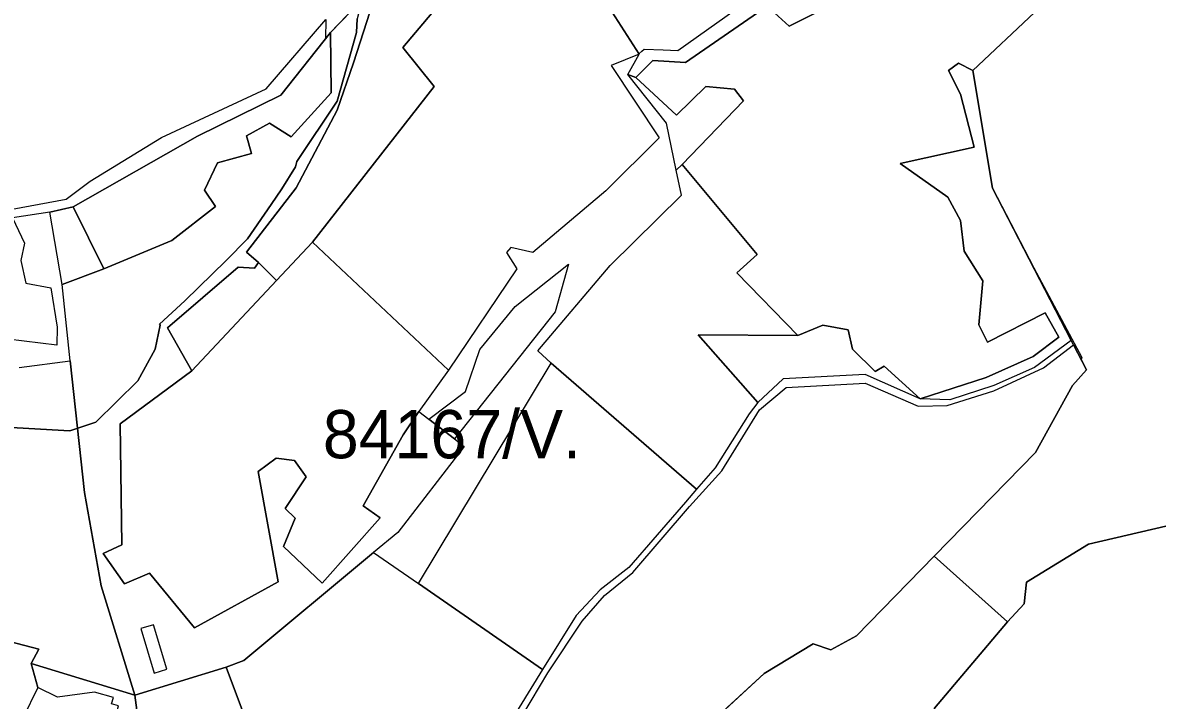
# Model space of a CAD drawing. Extents: x -477304 to -465429, y -1159113 to -1149210.
# Drawn here: x -472895.8 to -472541, y -1151455.6 to -1151244.9 of the extents above; entities that cross this region are included whole.
import ezdxf

# ---------------------------------------------------------------- set-up
doc = ezdxf.new("R2010")
doc.units = 0
for name, color, linetype in [('BPEJ_s', 7, 'Continuous'), ('PUPFL_s', 7, 'Continuous'), ('trav_porost_s', 7, 'Continuous'), ('zahrada_s', 7, 'Continuous')]:
    doc.layers.add(name, color=color, linetype=linetype)

msp = doc.modelspace()

# ---------------------------------------------------------------- linework, layer by layer
at = {"layer": 'BPEJ_s'}
msp.add_line((-472665.13, -1151447.32), (-472684.42, -1151465.03), dxfattribs=at)
for points in [[(-472718.96, -1151231.32), (-472704.2, -1151254.49), (-472703.22, -1151253.65), (-472702.52, -1151253.05), (-472696.57, -1151253.29), (-472692.08, -1151253.47), (-472667.79, -1151236.21)], [(-472718.96, -1151231.32), (-472704.2, -1151254.49), (-472703.22, -1151253.65), (-472702.52, -1151253.05), (-472696.57, -1151253.29), (-472692.08, -1151253.47), (-472667.79, -1151236.21)], [(-472790.29, -1151237.63), (-472791.8, -1151243.67), (-472792.01, -1151247.93), (-472797.98, -1151269.24), (-472810.55, -1151287.99), (-472810.98, -1151289.7), (-472815.24, -1151296.51), (-472818.59, -1151301.41), (-472825.91, -1151312.11), (-472832.6, -1151318.8), (-472845.41, -1151331.37), (-472853.32, -1151338.61), (-472853.08, -1151338.95), (-472854.63, -1151346.37), (-472860.05, -1151356.29), (-472873.15, -1151369.13), (-472881.22, -1151371.84), (-472908.57, -1151370.24)], [(-472899.14, -1151302.8), (-472882.36, -1151299.71), (-472874.9, -1151294.17), (-472852.74, -1151280.53), (-472820.14, -1151265.4), (-472801.6, -1151243.88), (-472801.66, -1151249.87), (-472800.13, -1151247.93), (-472790.29, -1151237.63)], [(-472899.14, -1151302.8), (-472882.36, -1151299.71), (-472874.9, -1151294.17), (-472852.74, -1151280.53), (-472820.14, -1151265.4), (-472801.6, -1151243.88), (-472801.66, -1151249.87), (-472800.13, -1151247.93), (-472790.29, -1151237.63)], [(-472908.57, -1151370.24), (-472881.22, -1151371.84), (-472873.15, -1151369.13), (-472860.05, -1151356.29), (-472854.63, -1151346.37), (-472853.08, -1151338.95), (-472853.32, -1151338.61), (-472845.41, -1151331.37), (-472832.6, -1151318.8), (-472825.91, -1151312.11), (-472818.59, -1151301.41), (-472815.24, -1151296.51), (-472810.98, -1151289.7), (-472810.55, -1151287.99), (-472797.98, -1151269.24), (-472792.01, -1151247.93), (-472791.8, -1151243.67)], [(-472581.04, -1151241.62), (-472600.19, -1151259.69), (-472594.13, -1151296.29), (-472581.3, -1151321.08), (-472566.36, -1151348.93), (-472566.56, -1151349.56), (-472564.89, -1151352.8), (-472569.2, -1151357.73), (-472580.78, -1151378.5), (-472612.28, -1151410.8), (-472636.47, -1151435.6), (-472644.39, -1151439.89), (-472649.87, -1151438.06), (-472665.13, -1151447.32), (-472684.42, -1151465.03)], [(-472581.04, -1151241.62), (-472600.19, -1151259.69), (-472594.13, -1151296.29), (-472581.3, -1151321.08), (-472566.36, -1151348.93), (-472566.56, -1151349.56), (-472564.89, -1151352.8), (-472569.2, -1151357.73), (-472580.78, -1151378.5), (-472612.28, -1151410.8), (-472636.47, -1151435.6), (-472644.39, -1151439.89), (-472649.87, -1151438.06), (-472665.13, -1151447.32)]]:
    msp.add_lwpolyline(points, dxfattribs=at)
at = {"layer": 'PUPFL_s'}
for points in [[(-472784.74, -1151231.82), (-472800.13, -1151247.93), (-472815.51, -1151267.4), (-472841.45, -1151280.15), (-472880.15, -1151302.1), (-472887.4, -1151303.82), (-472899.09, -1151305.49), (-472900.89, -1151210.25), (-472862.76, -1151187.22), (-472852.04, -1151157.63), (-472831.17, -1151093.14), (-472826.52, -1151063.33), (-472819.82, -1151045.13), (-472815.02, -1151016.52), (-472785.14, -1151019.14), (-472782.66, -1151052.84), (-472791.86, -1151052.57), (-472792.38, -1151046.83), (-472810.83, -1151054.32), (-472813.2, -1151075.58), (-472806.89, -1151131.05), (-472794.86, -1151158.44), (-472780.37, -1151227.24)], [(-472822.55, -1151319.43), (-472826.26, -1151316.18), (-472810.75, -1151296.18), (-472797.99, -1151272.02), (-472792.95, -1151257.35), (-472784.74, -1151231.82), (-472780.37, -1151227.24), (-472770.36, -1151219.81), (-472768.54, -1151241.83), (-472777.56, -1151252.52), (-472767.84, -1151264.67), (-472805.71, -1151313.09), (-472816.9, -1151324.98)], [(-472843.24, -1151353.09), (-472850.79, -1151339.74), (-472828.81, -1151320.87), (-472823.77, -1151321.16), (-472822.55, -1151319.43), (-472816.9, -1151324.98)], [(-472632.39, -1151527.85), (-472694.29, -1151553.6), (-472750.85, -1151635.19), (-472771.4, -1151661.91), (-472778.88, -1151644.93), (-472792.4, -1151625.73), (-472813.38, -1151598.25), (-472780.49, -1151580.51), (-472747.07, -1151575.8), (-472770.01, -1151540.91), (-472738.25, -1151510.84), (-472712.49, -1151492.09), (-472684.42, -1151465.03), (-472665.13, -1151447.32), (-472649.87, -1151438.06), (-472644.39, -1151439.89), (-472636.47, -1151435.6), (-472612.28, -1151410.8), (-472589.46, -1151431.18), (-472612.21, -1151458.05), (-472617.2, -1151478.73), (-472627.26, -1151493.29), (-472628.87, -1151503.78), (-472627.75, -1151517.35)]]:
    msp.add_lwpolyline(points, close=True, dxfattribs=at)
for points in [[(-472540.21, -1151401.46), (-472564.26, -1151407.09), (-472583.56, -1151418.87), (-472584.26, -1151425.55), (-472589.46, -1151431.18), (-472612.28, -1151410.8), (-472580.78, -1151378.5), (-472569.2, -1151357.73), (-472564.89, -1151352.8), (-472568.89, -1151345.06), (-472569.61, -1151343.67), (-472594.13, -1151296.29), (-472600.19, -1151259.69), (-472581.04, -1151241.62), (-472577.93, -1151239.22), (-472584.89, -1151230.07), (-472603.45, -1151218.29), (-472575.49, -1151201.96), (-472576.72, -1151218.98), (-472574.24, -1151227.64), (-472564.39, -1151241.74), (-472543.43, -1151234.54), (-472536.84, -1151235.67)], [(-472610.35, -1151222.32), (-472657.4, -1151245.95), (-472664.25, -1151239.65), (-472689.69, -1151257.26), (-472699.79, -1151256.59), (-472705.11, -1151261.86), (-472707.6, -1151260.98), (-472704.09, -1151254.66), (-472718.96, -1151231.32)], [(-472528.39, -1151614.56), (-472546.73, -1151561.65), (-472580.59, -1151522.97), (-472603.44, -1151525.76), (-472609.63, -1151526.52), (-472624.29, -1151528.31), (-472627.1, -1151542.82), (-472632.39, -1151527.85), (-472627.75, -1151517.35), (-472628.87, -1151503.78), (-472627.26, -1151493.29), (-472617.2, -1151478.73), (-472612.21, -1151458.05), (-472589.46, -1151431.18), (-472584.26, -1151425.55), (-472583.56, -1151418.87), (-472564.26, -1151407.09), (-472540.21, -1151401.46)]]:
    msp.add_lwpolyline(points, dxfattribs=at)
at = {"layer": 'trav_porost_s'}
for points in [[(-472763.39, -1151352.89), (-472805.71, -1151313.09), (-472767.84, -1151264.67), (-472777.56, -1151252.52), (-472768.54, -1151241.83), (-472742.02, -1151209.97), (-472737.81, -1151213.82), (-472742.23, -1151218.16), (-472741.88, -1151241.29), (-472735.58, -1151238.86), (-472731.84, -1151216.03), (-472718.96, -1151231.32), (-472704.09, -1151254.66), (-472712.75, -1151258.17), (-472697.83, -1151280.63), (-472714.39, -1151297.09), (-472737.11, -1151316.33), (-472744.01, -1151314.73), (-472745.39, -1151316.34), (-472742.08, -1151321.41)], [(-472758.5, -1151376.66), (-472779.11, -1151403.46), (-472786.75, -1151409.61), (-472827.08, -1151443.24), (-472832.56, -1151445.29), (-472860.96, -1151454.01), (-472871.43, -1151420.01), (-472876.68, -1151390.95), (-472881.16, -1151350.01), (-472883.56, -1151326.26), (-472870.64, -1151321.44), (-472849.44, -1151312.62), (-472835.87, -1151301.99), (-472839.28, -1151296.89), (-472835.26, -1151288.43), (-472824.67, -1151285.57), (-472826.21, -1151280.03), (-472819.06, -1151276.11), (-472812.33, -1151280.32), (-472799.86, -1151266.68), (-472800.13, -1151247.93), (-472784.74, -1151231.82), (-472792.95, -1151257.35), (-472797.99, -1151272.02), (-472810.75, -1151296.18), (-472826.26, -1151316.18), (-472822.55, -1151319.43), (-472823.77, -1151321.16), (-472828.81, -1151320.87), (-472850.79, -1151339.74), (-472843.24, -1151353.09), (-472865.54, -1151369.58), (-472865.02, -1151407.21), (-472870.87, -1151409.96), (-472864.23, -1151419.35), (-472856.47, -1151416.1), (-472842.42, -1151433.08), (-472816.43, -1151418.75), (-472822.6, -1151384.49), (-472817.04, -1151380.25), (-472811.33, -1151381.02), (-472807.68, -1151386.08), (-472814.23, -1151395.91), (-472811.13, -1151398.95), (-472814.7, -1151407.81), (-472802.7, -1151419.14), (-472784.64, -1151398.83), (-472789.97, -1151395.07), (-472777.5, -1151373.04), (-472772.64, -1151365.77), (-472769.5, -1151368.19), (-472761.52, -1151374.33)], [(-472799.86, -1151266.68), (-472812.33, -1151280.32), (-472819.06, -1151276.11), (-472826.21, -1151280.03), (-472824.67, -1151285.57), (-472835.26, -1151288.43), (-472839.28, -1151296.89), (-472835.87, -1151301.99), (-472849.44, -1151312.62), (-472870.64, -1151321.44), (-472880.15, -1151302.1), (-472841.45, -1151280.15), (-472815.51, -1151267.4), (-472800.13, -1151247.93)], [(-472581.42, -1151348.71), (-472573.49, -1151342.68), (-472577.73, -1151335.11), (-472595.7, -1151344.26), (-472598.42, -1151338.84), (-472597.14, -1151325.09), (-472602.9, -1151315.88), (-472604.13, -1151306.39), (-472607.97, -1151299.06), (-472622.81, -1151288.63), (-472599.83, -1151283.57), (-472604.1, -1151267.08), (-472607.85, -1151259.76), (-472604.69, -1151257.48), (-472600.19, -1151259.69), (-472594.13, -1151296.29), (-472569.61, -1151343.67), (-472581.04, -1151352.13), (-472593.71, -1151357.72), (-472607.44, -1151362.13), (-472616.6, -1151361.79), (-472596.11, -1151355.2)], [(-472690.68, -1151288.96), (-472692.52, -1151290.72), (-472695.54, -1151276.06), (-472707.6, -1151260.98), (-472705.11, -1151261.86), (-472692.44, -1151273.56), (-472683.31, -1151264.64), (-472674.38, -1151265.55), (-472671.63, -1151269.15)], [(-472667.19, -1151362.93), (-472669.87, -1151366.46), (-472680.44, -1151383.29), (-472686.23, -1151389.95), (-472731.49, -1151350.77), (-472735.64, -1151346.93), (-472713.1, -1151320.37), (-472690.92, -1151298.52), (-472692.52, -1151290.72), (-472690.68, -1151288.96), (-472667.33, -1151316.93), (-472673.71, -1151322.67), (-472654.7, -1151342.11), (-472685.7, -1151341.92)], [(-472883.56, -1151326.26), (-472887.4, -1151303.82), (-472880.15, -1151302.1), (-472870.64, -1151321.44)], [(-472814.7, -1151407.81), (-472811.13, -1151398.95), (-472814.23, -1151395.91), (-472807.68, -1151386.08), (-472811.33, -1151381.02), (-472817.04, -1151380.25), (-472822.6, -1151384.49), (-472816.43, -1151418.75), (-472842.42, -1151433.08), (-472856.47, -1151416.1), (-472864.23, -1151419.35), (-472870.87, -1151409.96), (-472865.02, -1151407.21), (-472865.54, -1151369.58), (-472843.24, -1151353.09), (-472816.9, -1151324.98), (-472805.71, -1151313.09), (-472763.39, -1151352.89), (-472772.64, -1151365.77), (-472777.5, -1151373.04), (-472789.97, -1151395.07), (-472784.64, -1151398.83), (-472802.7, -1151419.14)], [(-472758.12, -1151359.53), (-472753.69, -1151346.53), (-472742.62, -1151333.09), (-472726.04, -1151319.94), (-472730.18, -1151334.75), (-472761.52, -1151374.33), (-472769.5, -1151368.19)], [(-472616.6, -1151361.79), (-472633.72, -1151354.25), (-472659.28, -1151355.58), (-472667.19, -1151362.93), (-472685.7, -1151341.92), (-472654.7, -1151342.11), (-472646.95, -1151338.95), (-472639.05, -1151340.41), (-472637.7, -1151346.39), (-472630.62, -1151353.37), (-472627.87, -1151351.7)], [(-472707.29, -1151414.31), (-472716.21, -1151421.25), (-472723.62, -1151429.2), (-472734.13, -1151446.04), (-472772.77, -1151419.29), (-472731.49, -1151350.77), (-472686.23, -1151389.95), (-472689.67, -1151393.98)], [(-472806.52, -1151501.4), (-472816.68, -1151487.73), (-472832.56, -1151445.29), (-472827.08, -1151443.24), (-472786.75, -1151409.61), (-472772.77, -1151419.29), (-472734.13, -1151446.04), (-472755.05, -1151480.14)], [(-473077.63, -1151415.85), (-473071.69, -1151413.45), (-473030.47, -1151430.9), (-473013.26, -1151439.45), (-473010.39, -1151435.62), (-473007.15, -1151436.96), (-473006.67, -1151435.04), (-472985.03, -1151436.55), (-472934.1, -1151434.9), (-472927.99, -1151436.95), (-472927.88, -1151430.11), (-472890.83, -1151439.68), (-472893.28, -1151444.14), (-472891.18, -1151451.63), (-472895.82, -1151461.2), (-472887.39, -1151465.28), (-472886.67, -1151463.79), (-472879.75, -1151478.6), (-473014.93, -1151468.78), (-473017.95, -1151468.84), (-473028.89, -1151465.72), (-473040.01, -1151465.66), (-473077.11, -1151446.57), (-473082.66, -1151429.44)], [(-472851.07, -1151445.97), (-472855.22, -1151432.15), (-472859.13, -1151433.32), (-472854.98, -1151447.14)], [(-472876.9, -1151464.4), (-472877.45, -1151466.37), (-472871.38, -1151468.08), (-472869.93, -1151462.92), (-472867.78, -1151463.53), (-472866.04, -1151457.36), (-472868.2, -1151456.75), (-472867.63, -1151454.74), (-472873.54, -1151453.12), (-472885.04, -1151454.6), (-472891.18, -1151451.63), (-472893.28, -1151444.14), (-472860.96, -1151454.01), (-472857.93, -1151476.72), (-472868.66, -1151477.95), (-472872.32, -1151478.07), (-472872.1, -1151485.04), (-472873.81, -1151485.39), (-472884.64, -1151463.74), (-472878.55, -1151463.93)]]:
    msp.add_lwpolyline(points, close=True, dxfattribs=at)
for points in [[(-472581.04, -1151241.62), (-472600.19, -1151259.69), (-472604.69, -1151257.48), (-472607.85, -1151259.76), (-472604.1, -1151267.08), (-472599.83, -1151283.57), (-472622.81, -1151288.63), (-472607.97, -1151299.06), (-472604.13, -1151306.39), (-472602.9, -1151315.88), (-472597.14, -1151325.09), (-472598.42, -1151338.84), (-472595.7, -1151344.26), (-472577.73, -1151335.11), (-472573.49, -1151342.68), (-472581.42, -1151348.71), (-472596.11, -1151355.2), (-472616.6, -1151361.79), (-472627.87, -1151351.7), (-472630.62, -1151353.37), (-472637.7, -1151346.39), (-472639.05, -1151340.41), (-472646.95, -1151338.95), (-472654.7, -1151342.11), (-472673.71, -1151322.67), (-472667.33, -1151316.93), (-472690.68, -1151288.96), (-472671.63, -1151269.15), (-472674.38, -1151265.55), (-472683.31, -1151264.64), (-472692.44, -1151273.56), (-472705.11, -1151261.86), (-472699.79, -1151256.59), (-472689.69, -1151257.26), (-472664.25, -1151239.65), (-472657.4, -1151245.95), (-472610.35, -1151222.32)], [(-472899.09, -1151305.49), (-472895.34, -1151313.45), (-472896.47, -1151318.76), (-472894.88, -1151325.83), (-472887.13, -1151327.3), (-472885.16, -1151339.55), (-472885.29, -1151345.13), (-472900.5, -1151343.3)], [(-472753.26, -1151481.87), (-472732.51, -1151447.06), (-472721.8, -1151430.99), (-472714.89, -1151422.96), (-472706.05, -1151415.82), (-472688.37, -1151395.35), (-472678.36, -1151384.19), (-472666.65, -1151365.31), (-472658.34, -1151358.28), (-472633.78, -1151356.97), (-472617.22, -1151364.13), (-472608.23, -1151363.9), (-472593.74, -1151359.38), (-472578.29, -1151352.19), (-472568.89, -1151345.06), (-472564.89, -1151352.8), (-472569.2, -1151357.73), (-472580.78, -1151378.5), (-472612.28, -1151410.8), (-472636.47, -1151435.6), (-472644.39, -1151439.89), (-472649.87, -1151438.06), (-472665.13, -1151447.32), (-472684.42, -1151465.03)], [(-472896.95, -1151352.12), (-472881.16, -1151350.01), (-472876.68, -1151390.95), (-472871.43, -1151420.01), (-472860.96, -1151454.01), (-472893.28, -1151444.14), (-472890.83, -1151439.68), (-472927.88, -1151430.11)]]:
    msp.add_lwpolyline(points, dxfattribs=at)
at = {"layer": 'zahrada_s'}
msp.add_lwpolyline([(-472816.68, -1151487.73), (-472820.84, -1151490.82), (-472810.68, -1151504.49), (-472808.55, -1151507.36), (-472813.44, -1151509.57), (-472811.98, -1151534.62), (-472830.39, -1151536.67), (-472829.77, -1151525.85), (-472828.47, -1151513.55), (-472831.03, -1151511.61), (-472835.6, -1151503.63), (-472833.94, -1151493.6), (-472831.2, -1151483.19), (-472858.71, -1151483.89), (-472857.93, -1151476.72), (-472860.96, -1151454.01), (-472832.56, -1151445.29)], close=True, dxfattribs=at)

# ---------------------------------------------------------------- texts
at = {"layer": 'BPEJ_s'}
msp.add_text('84167/V.', height=15, dxfattribs=at).set_placement((-472802.48, -1151380.33))

doc.saveas('drawing.dxf')
